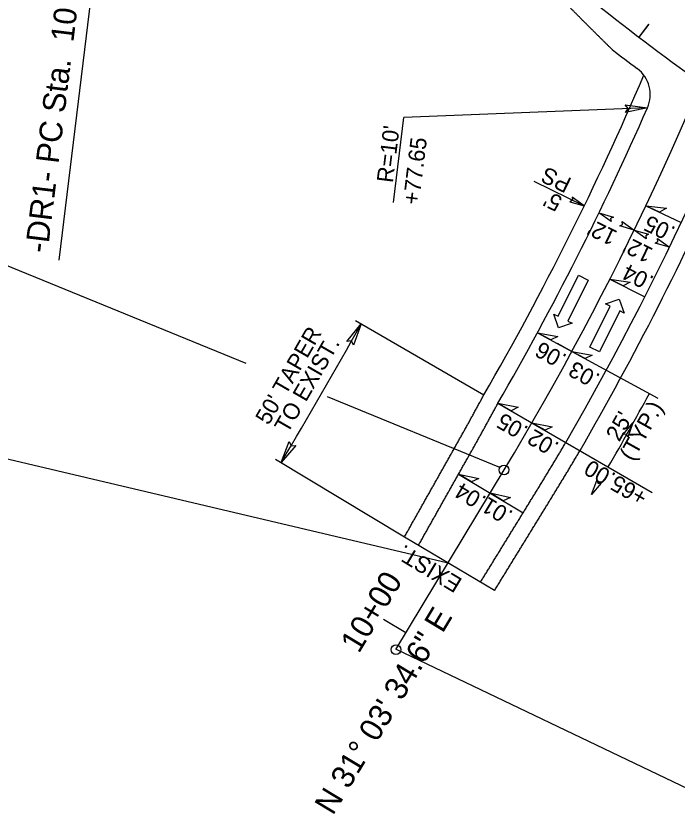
# Model space of a CAD drawing. Extents: x 472216 to 481979, y 489069 to 507339.
# Drawn here: x 480924.3 to 481126.7, y 489069.1 to 489313.3 of the extents above; entities that cross this region are included whole.
import ezdxf

# ---------------------------------------------------------------- set-up
doc = ezdxf.new("R2010")
doc.units = 0
for name, color, linetype in [('Old_Level_12', 7, 'Continuous'), ('Prop Drainage Structure Drop Inlet Grate 2 Narrow Slots and Sag Grates 840 24 CELL', 7, 'Continuous'), ('Prop Drainage Structure Drop Inlet Grate 2 Wide Slots and Sag Grates 840 22 Label', 7, 'Continuous'), ('Prop Drainage Structure Outlet Berm Ditch 850 10 CELL', 7, 'Continuous'), ('Prop Drainage Structure Pipe CSP 15in', 7, 'Continuous'), ('Prop Drainage Structure Pipe RCP 24in Class III', 7, 'Continuous'), ('Prop Drainage Structure Pipe RCP 24in Class III Label', 7, 'Continuous'), ('Prop Drainage Structure Pipe Side Drain 15in Label', 7, 'Continuous'), ('Prop Erosion Embankment Toe Protection CELL', 7, 'Continuous'), ('Sheet Block Revision CELL', 7, 'Continuous'), ('Sheet North Arrow Point CELL', 7, 'Continuous'), ('Sheet PE Seal Cell', 7, 'Continuous'), ('Sheet Plan And Profile CELL', 7, 'Continuous'), ('Sheet Profile Grid Major CELL', 7, 'Continuous'), ('Sheet Profile Grid Minor CELL', 7, 'Continuous')]:
    doc.layers.add(name, color=color, linetype=linetype)

msp = doc.modelspace()

# ---------------------------------------------------------------- linework, layer by layer
at = {"layer": 'Old_Level_12'}
for p, q in [((480951.77, 489355.78), (480937.46, 489238.59)), ((480994.8, 489206.91), (480886.06, 489251.34)), ((481056.61, 489145.92), (480843.27, 489196.18)), ((481072.48, 489175.17), (481019.72, 489196.72)), ((481040.74, 489119.56), (481142.24, 489071.01))]:
    msp.add_line(p, q, dxfattribs=at)
for centre in [(481073.76, 489174.39), (481073.76, 489174.39), (481040.66, 489119.43), (481040.66, 489119.43)]:
    msp.add_circle(centre, 1.5, dxfattribs=at)
at = {"layer": 'Prop Drainage Structure Drop Inlet Grate 2 Narrow Slots and Sag Grates 840 24 CELL'}
for points in [[(481117.15, 489255.21), (481123.43, 489254.44), (481121.33, 489253.22)], [(481106.13, 489232.77), (481112.38, 489231.84), (481110.25, 489230.68)], [(481083.95, 489216.36), (481090.18, 489215.26), (481088.02, 489214.16)], [(481094.5, 489210.64), (481100.73, 489209.54), (481098.56, 489208.44)], [(481071.89, 489194.84), (481078.09, 489193.56), (481075.9, 489192.52)], [(481082.28, 489188.83), (481088.48, 489187.56), (481086.29, 489186.52)], [(481059.85, 489173.15), (481066.03, 489171.77), (481063.82, 489170.77)], [(481069.51, 489167.34), (481075.68, 489165.96), (481073.47, 489164.95)]]:
    msp.add_lwpolyline(points, close=True, dxfattribs=at)
msp.add_arc((480277.1, 489654.21), 957, 329.97314, 331.51335, dxfattribs=at)
at = {"layer": 'Prop Drainage Structure Drop Inlet Grate 2 Wide Slots and Sag Grates 840 22 Label'}
for p, q in [((481117.15, 489255.21), (481127.99, 489250.06)), ((481106.13, 489232.77), (481116.82, 489227.33)), ((481083.95, 489216.36), (481120.81, 489196.36)), ((481071.89, 489194.84), (481119.12, 489167.54)), ((481059.85, 489173.15), (481079.59, 489161.27))]:
    msp.add_line(p, q, dxfattribs=at)
at = {"layer": 'Prop Drainage Structure Outlet Berm Ditch 850 10 CELL'}
for points in [[(481110.86, 489286.07), (481117.65, 489285.18), (481110.92, 489283.71), (481111.73, 489284.94)], [(481093.91, 489256.47), (481098.29, 489255.2), (481094.57, 489257.9), (481094.74, 489256.93)], [(481106.5, 489250.36), (481102.79, 489253.02), (481107.21, 489251.76), (481106.34, 489251.29)], [(481109.87, 489250.44), (481113.58, 489247.77), (481109.16, 489249.03), (481110.03, 489249.5)], [(481117.29, 489245.11), (481113.58, 489247.77), (481118, 489246.52), (481117.14, 489246.05)], [(481120.67, 489245.19), (481124.38, 489242.53), (481119.96, 489243.79), (481120.82, 489244.26)], [(481025.66, 489213.74), (481029.97, 489219.06), (481027.7, 489212.56), (481027.08, 489213.89)], [(481009.97, 489181.9), (481005.53, 489176.69), (481007.96, 489183.14), (481008.55, 489181.79)]]:
    msp.add_lwpolyline(points, close=True, dxfattribs=at)
at = {"layer": 'Prop Drainage Structure Pipe RCP 24in Class III'}
for points in [[(481110.24, 489185.27), (481113.15, 489188.79), (481111.59, 489184.46), (481111.19, 489185.36)], [(481103.46, 489170.35), (481100.55, 489166.83), (481102.11, 489171.15), (481102.51, 489170.26)]]:
    msp.add_lwpolyline(points, close=True, dxfattribs=at)
at = {"layer": 'Prop Drainage Structure Pipe RCP 24in Class III Label'}
msp.add_line((481070.82, 489137.47), (481043.25, 489153.87), dxfattribs=at)
for centre, radius, start, end in [((480277.1, 489654.21), 942, 329.97314, 353.03651), ((481609.12, 489954.98), 823, 232.39313, 233.05923), ((481108.5, 489289.2), 10, 336.2971, 53.0592), ((480277.1, 489654.21), 918, 329.97314, 336.2971)]:
    msp.add_arc(centre, radius, start, end, dxfattribs=at)
for points in [[(481106.89, 489302.98), (481106.6, 489303.27), (481106.3, 489303.56), (481106.01, 489303.85), (481105.71, 489304.13), (481105.42, 489304.42), (481105.12, 489304.71), (481104.83, 489305), (481104.54, 489305.29), (481104.24, 489305.58), (481103.95, 489305.86), (481103.65, 489306.15), (481103.36, 489306.44), (481103.07, 489306.73), (481102.77, 489307.02), (481102.48, 489307.31), (481102.19, 489307.6), (481101.89, 489307.89), (481101.6, 489308.18), (481101.31, 489308.47), (481101.02, 489308.76), (481100.73, 489309.05), (481100.43, 489309.34), (481100.14, 489309.63), (481099.85, 489309.92), (481099.56, 489310.21), (481099.27, 489310.5), (481098.98, 489310.79), (481098.69, 489311.08), (481098.39, 489311.37), (481098.1, 489311.66), (481097.81, 489311.95), (481097.52, 489312.25), (481097.23, 489312.54), (481096.94, 489312.83), (481096.65, 489313.12), (481096.36, 489313.41), (481096.07, 489313.7), (481095.78, 489314), (481095.49, 489314.29), (481095.21, 489314.58), (481094.92, 489314.87), (481094.63, 489315.17), (481094.34, 489315.46), (481094.05, 489315.75), (481093.76, 489316.05), (481093.48, 489316.34), (481093.19, 489316.63), (481092.9, 489316.93), (481092.61, 489317.22), (481092.32, 489317.51), (481092.04, 489317.81), (481091.75, 489318.1), (481091.46, 489318.4), (481091.18, 489318.69), (481090.89, 489318.98), (481090.6, 489319.28), (481090.32, 489319.57), (481090.03, 489319.87), (481089.75, 489320.16), (481089.46, 489320.46), (481089.17, 489320.75), (481088.89, 489321.05), (481088.6, 489321.34), (481088.32, 489321.64), (481088.03, 489321.93), (481087.75, 489322.23), (481087.46, 489322.53), (481087.18, 489322.82), (481086.9, 489323.12), (481086.61, 489323.41), (481086.33, 489323.71), (481086.04, 489324.01), (481085.48, 489324.6)], [(481043.25, 489153.87), (481043.58, 489154.45), (481043.91, 489155.04), (481044.25, 489155.63), (481044.58, 489156.22), (481044.91, 489156.81), (481045.24, 489157.4), (481045.57, 489157.99), (481045.9, 489158.58), (481046.24, 489159.17), (481046.57, 489159.76), (481046.9, 489160.34), (481047.23, 489160.93), (481047.56, 489161.52), (481047.89, 489162.11), (481048.23, 489162.7), (481048.56, 489163.29), (481048.89, 489163.88), (481049.22, 489164.47), (481049.55, 489165.06), (481049.89, 489165.64), (481050.22, 489166.23), (481050.55, 489166.82), (481050.88, 489167.41), (481051.21, 489168), (481051.54, 489168.59), (481051.88, 489169.18), (481052.21, 489169.77), (481052.54, 489170.36), (481052.87, 489170.94), (481053.2, 489171.53), (481053.54, 489172.12), (481053.87, 489172.71), (481054.2, 489173.3), (481054.53, 489173.89), (481054.86, 489174.48), (481055.19, 489175.07), (481055.53, 489175.66), (481055.86, 489176.25), (481056.19, 489176.83), (481056.52, 489177.42), (481056.85, 489178.01), (481057.18, 489178.6), (481057.52, 489179.19), (481057.85, 489179.78), (481058.18, 489180.37), (481058.51, 489180.96), (481058.84, 489181.55), (481059.18, 489182.13), (481059.51, 489182.72), (481059.84, 489183.31), (481060.16, 489183.89), (481060.49, 489184.47), (481060.81, 489185.05), (481061.14, 489185.64), (481061.47, 489186.22), (481061.79, 489186.8), (481062.11, 489187.39), (481062.44, 489187.97), (481062.76, 489188.55), (481063.09, 489189.14), (481063.41, 489189.72), (481063.73, 489190.31), (481064.05, 489190.89), (481064.37, 489191.48), (481064.69, 489192.06), (481065.01, 489192.65), (481065.33, 489193.23), (481065.65, 489193.82), (481065.97, 489194.4), (481066.29, 489194.99), (481066.61, 489195.58), (481066.93, 489196.16), (481067.56, 489197.34)], [(481047.58, 489151.36), (481047.91, 489151.95), (481048.24, 489152.54), (481048.57, 489153.13), (481048.91, 489153.72), (481049.24, 489154.31), (481049.57, 489154.9), (481049.9, 489155.49), (481050.23, 489156.08), (481050.56, 489156.66), (481050.9, 489157.25), (481051.23, 489157.84), (481051.56, 489158.43), (481051.89, 489159.02), (481052.22, 489159.61), (481052.56, 489160.2), (481052.89, 489160.79), (481053.22, 489161.38), (481053.55, 489161.96), (481053.88, 489162.55), (481054.21, 489163.14), (481054.55, 489163.73), (481054.88, 489164.32), (481055.21, 489164.91), (481055.54, 489165.5), (481055.87, 489166.09), (481056.21, 489166.68), (481056.54, 489167.26), (481056.87, 489167.85), (481057.2, 489168.44), (481057.53, 489169.03), (481057.86, 489169.62), (481058.2, 489170.21), (481058.53, 489170.8), (481058.86, 489171.39), (481059.19, 489171.98), (481059.52, 489172.57), (481059.85, 489173.15), (481060.19, 489173.74), (481060.52, 489174.33), (481060.85, 489174.92), (481061.18, 489175.51), (481061.51, 489176.1), (481061.85, 489176.69), (481062.18, 489177.28), (481062.51, 489177.87), (481062.84, 489178.45), (481063.17, 489179.04), (481063.5, 489179.63), (481063.84, 489180.22), (481064.16, 489180.8), (481064.49, 489181.39), (481064.82, 489181.97), (481065.14, 489182.55), (481065.47, 489183.13), (481065.79, 489183.72), (481066.12, 489184.3), (481066.44, 489184.88), (481066.77, 489185.47), (481067.09, 489186.05), (481067.41, 489186.64), (481067.74, 489187.22), (481068.06, 489187.8), (481068.38, 489188.39), (481068.7, 489188.97), (481069.02, 489189.56), (481069.34, 489190.14), (481069.66, 489190.73), (481069.98, 489191.32), (481070.3, 489191.9), (481070.62, 489192.49), (481070.94, 489193.07), (481071.26, 489193.66), (481071.89, 489194.84)], [(481066.49, 489139.97), (481066.84, 489140.55), (481067.2, 489141.13), (481067.55, 489141.7), (481067.91, 489142.28), (481068.26, 489142.85), (481068.61, 489143.43), (481068.97, 489144), (481069.32, 489144.58), (481069.68, 489145.15), (481070.03, 489145.73), (481070.38, 489146.31), (481070.74, 489146.88), (481071.09, 489147.46), (481071.45, 489148.03), (481071.8, 489148.61), (481072.15, 489149.18), (481072.51, 489149.76), (481072.86, 489150.33), (481073.22, 489150.91), (481073.57, 489151.48), (481073.92, 489152.06), (481074.28, 489152.64), (481074.63, 489153.21), (481074.99, 489153.79), (481075.34, 489154.36), (481075.69, 489154.94), (481076.05, 489155.51), (481076.4, 489156.09), (481076.76, 489156.66), (481077.11, 489157.24), (481077.47, 489157.82), (481077.82, 489158.39), (481078.17, 489158.97), (481078.53, 489159.54), (481078.88, 489160.12), (481079.24, 489160.69), (481079.59, 489161.27), (481079.94, 489161.84), (481080.3, 489162.42), (481080.65, 489163), (481081.01, 489163.57), (481081.36, 489164.15), (481081.71, 489164.72), (481082.07, 489165.3), (481082.42, 489165.87), (481082.78, 489166.45), (481083.13, 489167.02), (481083.48, 489167.6), (481083.84, 489168.17), (481084.2, 489168.76), (481084.55, 489169.34), (481084.91, 489169.92), (481085.27, 489170.51), (481085.63, 489171.09), (481085.98, 489171.67), (481086.34, 489172.26), (481086.69, 489172.84), (481087.05, 489173.43), (481087.4, 489174.01), (481087.76, 489174.6), (481088.11, 489175.19), (481088.46, 489175.77), (481088.82, 489176.36), (481089.17, 489176.95), (481089.52, 489177.53), (481089.87, 489178.12), (481090.22, 489178.71), (481090.57, 489179.29), (481090.92, 489179.88), (481091.27, 489180.47), (481091.62, 489181.06), (481091.97, 489181.65), (481092.67, 489182.83)], [(481070.82, 489137.47), (481071.17, 489138.05), (481071.53, 489138.62), (481071.88, 489139.2), (481072.23, 489139.77), (481072.59, 489140.35), (481072.94, 489140.93), (481073.3, 489141.5), (481073.65, 489142.08), (481074, 489142.65), (481074.36, 489143.23), (481074.71, 489143.8), (481075.07, 489144.38), (481075.42, 489144.95), (481075.77, 489145.53), (481076.13, 489146.11), (481076.48, 489146.68), (481076.84, 489147.26), (481077.19, 489147.83), (481077.55, 489148.41), (481077.9, 489148.98), (481078.25, 489149.56), (481078.61, 489150.13), (481078.96, 489150.71), (481079.32, 489151.28), (481079.67, 489151.86), (481080.02, 489152.44), (481080.38, 489153.01), (481080.73, 489153.59), (481081.09, 489154.16), (481081.44, 489154.74), (481081.79, 489155.31), (481082.15, 489155.89), (481082.5, 489156.46), (481082.86, 489157.04), (481083.21, 489157.62), (481083.56, 489158.19), (481083.92, 489158.77), (481084.27, 489159.34), (481084.63, 489159.92), (481084.98, 489160.49), (481085.33, 489161.07), (481085.69, 489161.64), (481086.04, 489162.22), (481086.4, 489162.8), (481086.75, 489163.37), (481087.11, 489163.95), (481087.46, 489164.52), (481087.81, 489165.1), (481088.17, 489165.67), (481088.52, 489166.25), (481088.88, 489166.84), (481089.24, 489167.42), (481089.6, 489168), (481089.95, 489168.59), (481090.31, 489169.17), (481090.67, 489169.76), (481091.02, 489170.34), (481091.38, 489170.93), (481091.73, 489171.51), (481092.09, 489172.1), (481092.44, 489172.68), (481092.79, 489173.27), (481093.15, 489173.86), (481093.5, 489174.44), (481093.85, 489175.03), (481094.2, 489175.62), (481094.55, 489176.2), (481094.9, 489176.79), (481095.25, 489177.38), (481095.6, 489177.97), (481095.95, 489178.56), (481096.3, 489179.15), (481097, 489180.32)]]:
    msp.add_spline(points, degree=3, dxfattribs=at)
at = {"layer": 'Prop Drainage Structure Pipe Side Drain 15in Label'}
for p, q in [((481090.3, 489221.41), (481096.54, 489233.94)), ((481099.5, 489232.46), (481093.25, 489219.94)), ((481096.54, 489233.94), (481099.5, 489232.46)), ((481104.84, 489225.18), (481109.02, 489226.63)), ((481106.18, 489224.52), (481104.84, 489225.18)), ((481109.02, 489226.63), (481110.48, 489222.38)), ((481099.96, 489211.98), (481106.18, 489224.52)), ((481109.14, 489223.05), (481102.92, 489210.51)), ((481110.48, 489222.38), (481109.14, 489223.05)), ((481090.41, 489217.83), (481088.95, 489222.08)), ((481088.95, 489222.08), (481090.3, 489221.41)), ((481094.59, 489219.27), (481090.41, 489217.83)), ((481093.25, 489219.94), (481094.59, 489219.27)), ((481102.92, 489210.51), (481099.96, 489211.98))]:
    msp.add_line(p, q, dxfattribs=at)
at = {"layer": 'Prop Erosion Embankment Toe Protection CELL'}
for radius, end in [(913, 336.84207), (947, 336.0274)]:
    msp.add_arc((480277.1, 489654.21), radius, 329.97314, end, dxfattribs=at)
for points in [[(481043.25, 489153.87), (481043.58, 489154.45), (481043.91, 489155.04), (481044.25, 489155.63), (481044.58, 489156.22), (481044.91, 489156.81), (481045.24, 489157.4), (481045.57, 489157.99), (481045.9, 489158.58), (481046.24, 489159.17), (481046.57, 489159.76), (481046.9, 489160.34), (481047.23, 489160.93), (481047.56, 489161.52), (481047.89, 489162.11), (481048.23, 489162.7), (481048.56, 489163.29), (481048.89, 489163.88), (481049.22, 489164.47), (481049.55, 489165.06), (481049.89, 489165.64), (481050.22, 489166.23), (481050.55, 489166.82), (481050.88, 489167.41), (481051.21, 489168), (481051.54, 489168.59), (481051.88, 489169.18), (481052.21, 489169.77), (481052.54, 489170.36), (481052.87, 489170.94), (481053.2, 489171.53), (481053.54, 489172.12), (481053.87, 489172.71), (481054.2, 489173.3), (481054.53, 489173.89), (481054.86, 489174.48), (481055.19, 489175.07), (481055.53, 489175.66), (481055.86, 489176.25), (481056.19, 489176.83), (481056.52, 489177.42), (481056.85, 489178.01), (481057.18, 489178.6), (481057.52, 489179.19), (481057.85, 489179.78), (481058.18, 489180.37), (481058.51, 489180.96), (481058.84, 489181.55), (481059.18, 489182.13), (481059.51, 489182.72), (481059.84, 489183.31), (481060.16, 489183.89), (481060.49, 489184.47), (481060.81, 489185.05), (481061.14, 489185.64), (481061.47, 489186.22), (481061.79, 489186.8), (481062.11, 489187.39), (481062.44, 489187.97), (481062.76, 489188.55), (481063.09, 489189.14), (481063.41, 489189.72), (481063.73, 489190.31), (481064.05, 489190.89), (481064.37, 489191.48), (481064.69, 489192.06), (481065.01, 489192.65), (481065.33, 489193.23), (481065.65, 489193.82), (481065.97, 489194.4), (481066.29, 489194.99), (481066.61, 489195.58), (481066.93, 489196.16), (481067.56, 489197.34)], [(481070.82, 489137.47), (481071.17, 489138.05), (481071.53, 489138.62), (481071.88, 489139.2), (481072.23, 489139.77), (481072.59, 489140.35), (481072.94, 489140.93), (481073.3, 489141.5), (481073.65, 489142.08), (481074, 489142.65), (481074.36, 489143.23), (481074.71, 489143.8), (481075.07, 489144.38), (481075.42, 489144.95), (481075.77, 489145.53), (481076.13, 489146.11), (481076.48, 489146.68), (481076.84, 489147.26), (481077.19, 489147.83), (481077.55, 489148.41), (481077.9, 489148.98), (481078.25, 489149.56), (481078.61, 489150.13), (481078.96, 489150.71), (481079.32, 489151.28), (481079.67, 489151.86), (481080.02, 489152.44), (481080.38, 489153.01), (481080.73, 489153.59), (481081.09, 489154.16), (481081.44, 489154.74), (481081.79, 489155.31), (481082.15, 489155.89), (481082.5, 489156.46), (481082.86, 489157.04), (481083.21, 489157.62), (481083.56, 489158.19), (481083.92, 489158.77), (481084.27, 489159.34), (481084.63, 489159.92), (481084.98, 489160.49), (481085.33, 489161.07), (481085.69, 489161.64), (481086.04, 489162.22), (481086.4, 489162.8), (481086.75, 489163.37), (481087.11, 489163.95), (481087.46, 489164.52), (481087.81, 489165.1), (481088.17, 489165.67), (481088.52, 489166.25), (481088.88, 489166.84), (481089.24, 489167.42), (481089.6, 489168), (481089.95, 489168.59), (481090.31, 489169.17), (481090.67, 489169.76), (481091.02, 489170.34), (481091.38, 489170.93), (481091.73, 489171.51), (481092.09, 489172.1), (481092.44, 489172.68), (481092.79, 489173.27), (481093.15, 489173.86), (481093.5, 489174.44), (481093.85, 489175.03), (481094.2, 489175.62), (481094.55, 489176.2), (481094.9, 489176.79), (481095.25, 489177.38), (481095.6, 489177.97), (481095.95, 489178.56), (481096.3, 489179.15), (481097, 489180.32)]]:
    msp.add_spline(points, degree=3, dxfattribs=at)
at = {"layer": 'Sheet Block Revision CELL'}
for p, q in [((481117.65, 489285.18), (481043.12, 489282.18)), ((481039.94, 489256.17), (481043.12, 489282.18)), ((481082.86, 489262.7), (481098.29, 489255.2)), ((481028.24, 489220.07), (481067.56, 489197.34)), ((481003.81, 489177.72), (481043.29, 489153.94))]:
    msp.add_line(p, q, dxfattribs=at)
msp.add_arc((479583.42, 490025.3), 1656.06, 329.17428, 330.86681, dxfattribs=at)
at = {"layer": 'Sheet North Arrow Point CELL'}
msp.add_line((481040.66, 489119.43), (481073.76, 489174.39), dxfattribs=at)
for centre, radius, start, end in [((480277.1, 489654.21), 930, 328.94039, 353.03651), ((481609.12, 489954.98), 815, 228.22625, 234.34001)]:
    msp.add_arc(centre, radius, start, end, dxfattribs=at)
at = {"layer": 'Sheet PE Seal Cell'}
for p, q in [((481115.08, 489306.79), (481118.11, 489310.77)), ((481115.1, 489306.77), (481118.13, 489310.75)), ((481094.5, 489210.64), (481090.1, 489213.03))]:
    msp.add_line(p, q, dxfattribs=at)
at = {"layer": 'Sheet Profile Grid Minor CELL'}
msp.add_line((481043.72, 489124.51), (481036.86, 489128.63), dxfattribs=at)

# ---------------------------------------------------------------- texts
at = {"layer": 'Old_Level_12'}
msp.add_text('-DR1- PC Sta.  10+36.56', height=7, rotation=83.0365, dxfattribs=at).set_placement((480934.02, 489240.55))
at = {"layer": 'Prop Drainage Structure Drop Inlet Grate 2 Narrow Slots and Sag Grates 840 24 CELL'}
for s, rotation, p in [('.05', 154.5938, (481126.56, 489248.49)), ('.04', 153.0536, (481119.98, 489233.38)), ('.06', 151.5134, (481093.3, 489209.45)), ('.03', 151.5134, (481103.52, 489203.44)), ('(TYP.)', 60.7432, (481113.18, 489176.81)), ('.05', 149.9731, (481081.53, 489187.4)), ("25'", 60.7432, (481109.01, 489182.77)), ('.02', 149.9731, (481090.95, 489182.43)), ('+65.00', 149.9731, (481118.13, 489167.4)), ('.04', 148.9404, (481068.68, 489165.96)), ('.01', 148.9404, (481076.84, 489161.52))]:
    msp.add_text(s, height=5, rotation=rotation, dxfattribs=at).set_placement(p)
at = {"layer": 'Prop Drainage Structure Pipe CSP 15in'}
for s, rotation, p in [("R=10'", 83.0365, (481039.71, 489262.08)), ('+77.65', 83.0365, (481047.68, 489255.36)), ('PS', 154.0858, (481094.77, 489263.42)), ("5'", 154.0858, (481092, 489257.72)), ("12'", 154.0858, (481108.77, 489247.29)), ("12'", 154.0858, (481119.69, 489241.99)), ("50' TAPER ", 60.0205, (481001.67, 489187.86)), ('TO EXIST. ', 60.0205, (481007.52, 489185.31)), ('EXIST.', 148.9404, (481061.29, 489140.84))]:
    msp.add_text(s, height=5, rotation=rotation, dxfattribs=at).set_placement(p)
at = {"layer": 'Sheet Plan And Profile CELL'}
msp.add_text('N 31%%d 03\' 34.6" E', height=7, rotation=58.9404, dxfattribs=at).set_placement((481021.37, 489068.46))
at = {"layer": 'Sheet Profile Grid Major CELL'}
msp.add_text('10+00', height=7, rotation=58.9404, dxfattribs=at).set_placement((481029.3, 489118.01))

doc.saveas('drawing.dxf')
